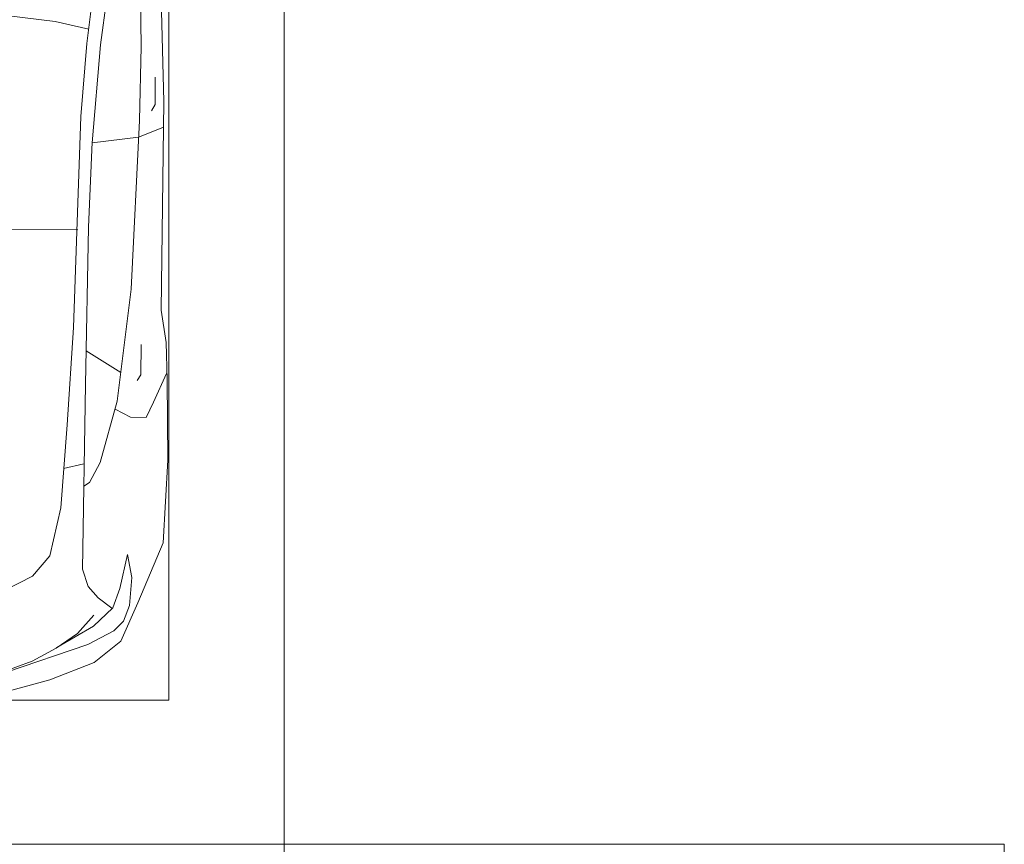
# Model space of a CAD drawing. Header units: millimetres. Extents: x -32229 to 291619, y -13689 to 125138.
# Tile 552 of 565: x 120018 to 123435, y 104350 to 107210. Entities that reach past the tile are written whole.
import ezdxf

# ---------------------------------------------------------------- set-up
doc = ezdxf.new("R2010")
doc.units = ezdxf.units.MM
doc.layers.add('A-DETL-GENF-OTLN', color=7, linetype='Continuous', lineweight=18)
doc.layers.add('C-PRKG-____-OTLN', color=7, linetype='Continuous', lineweight=18)

# ---------------------------------------------------------------- blocks, each defined once
blk = doc.blocks.new('АР_Машиноместо - 5300x2500_С-V38--02 ЭМ')
at = {"layer": 'A-DETL-GENF-OTLN', "color": 253, "lineweight": 13, "true_color": 0xaaaaaa}
for p, q in [((970.2, 4771.8), (812.7, 4729.4)), ((812.7, 4729.4), (659.1, 4669.9)), ((680.7, 4606.5), (967, 4703.6)), ((988.2, 4706.7), (873.9, 4665.1)), ((659.1, 4669.9), (565.9, 4595.1)), ((873.9, 4665.1), (791.3, 4619.7)), ((788.5, 4617.7), (661.8, 4543.1)), ((791.3, 4619.7), (717.1, 4568.9)), ((565.9, 4595.1), (507.1, 4462.6)), ((590.7, 4560.1), (680.7, 4606.5)), ((557.5, 4525.7), (590.7, 4560.1)), ((717.1, 4568.9), (659.6, 4505.3)), ((536.4, 4471.4), (557.5, 4525.7)), ((661.8, 4543.1), (594.6, 4479.3)), ((594.6, 4479.3), (569.5, 4413.1)), ((645, 4445.5), (597.3, 4481.4)), ((507.1, 4462.6), (419.6, 4254.2)), ((528.4, 4374.7), (536.4, 4471.4)), ((679.6, 4406.3), (645, 4445.5)), ((569.5, 4413.1), (543.7, 4295.1)), ((872.7, 4370.2), (970.5, 4419.3)), ((543.7, 4295.1), (528.4, 4374.7)), ((699.7, 4345.5), (679.6, 4406.3)), ((689.3, 3705.5), (699.7, 4345.5)), ((812.5, 4298.9), (872.7, 4370.2)), ((774.4, 4132.9), (812.5, 4298.9)), ((419.6, 4254.2), (403.4, 3968)), ((752.2, 3845.6), (774.4, 4132.9)), ((638.7, 3975.4), (675.2, 4045.5)), ((675.2, 4045.5), (694.6, 4057.6)), ((403.4, 3968), (405.6, 3688.5)), ((578.7, 3762.9), (638.7, 3975.4)), ((731.2, 3507.6), (752.2, 3845.6)), ((453.1, 3766.3), (478.4, 3819.3)), ((478.4, 3819.3), (532.5, 3818.1)), ((532.5, 3818.1), (585.5, 3790.5)), ((408.2, 3667), (453.1, 3766.3)), ((530.9, 3374.8), (578.7, 3762.9)), ((496.8, 3671.6), (510.1, 3691.5)), ((678.7, 3159.5), (689.3, 3705.5)), ((405.6, 3688.5), (409.5, 3560)), ((495.5, 3566.1), (496.8, 3671.6)), ((687.1, 3588.8), (566.5, 3663.9)), ((409.5, 3560), (426.5, 3446.8)), ((704.9, 2775.5), (731.2, 3507.6)), ((426.5, 3446.8), (417.5, 2723)), ((501.4, 2789.7), (530.9, 3374.8)), ((665.6, 2864.6), (678.7, 3159.5)), ((505.1, 2846.9), (420.9, 2813.3)), ((665.8, 2867.4), (505.1, 2846.9)), ((636.6, 2526.5), (665.8, 2867.4)), ((495.7, 2532.3), (501.4, 2789.7)), ((684.2, 2522.3), (704.9, 2775.5)), ((447.8, 2733.7), (459.7, 2756.2)), ((417.5, 2723), (428.2, 2308.5)), ((447.8, 2638.7), (447.8, 2733.7)), ((500, 2210.1), (495.7, 2532.3)), ((636.6, 2526.5), (597, 2231)), ((644.6, 2191.8), (684.2, 2522.3))]:
    blk.add_line(p, q, dxfattribs=at)
at = {"layer": 'A-DETL-GENF-OTLN', "color": 254, "lineweight": 13, "true_color": 0xd4d4d4}
for p, q in [((694.6, 3980.4), (765.1, 3996.8)), ((715.1, 3168.3), (1250, 3167.3)), ((677.9, 2473), (794.6, 2446)), ((794.6, 2446), (955.7, 2426.8))]:
    blk.add_line(p, q, dxfattribs=at)
at = {"layer": 'C-PRKG-____-OTLN', "color": 253, "lineweight": 13, "true_color": 0xaaaaaa}
for p, q in [((2500, 5300), (0, 5300)), ((0, 0), (0, 5300)), ((400, 4800), (2100, 4800)), ((400, 500), (400, 4800))]:
    blk.add_line(p, q, dxfattribs=at)
blk = doc.blocks.new('АР_Машиноместо - 4900x2400_М__5300х2500_-V39--02 ЭМ')
at = {"layer": 'C-PRKG-____-OTLN', "color": 253, "lineweight": 13, "true_color": 0xaaaaaa}
for p, q in [((2500, 5300), (0, 5300)), ((2500, 0), (2500, 5300))]:
    blk.add_line(p, q, dxfattribs=at)
blk = doc.blocks.new('АР_Машиноместо - 4900x2400_М__5300х2500_-2211001--02 ЭМ')
at = {"layer": 'C-PRKG-____-OTLN', "color": 253, "lineweight": 13, "true_color": 0xaaaaaa}
for p, q in [((0, 0), (0, -5300)), ((2500, 0), (2500, -5300)), ((2500, -5300), (0, -5300))]:
    blk.add_line(p, q, dxfattribs=at)
blk = doc.blocks.new('Наметкина 10_РД_АР_П_отсоединено_rvt-1--02 ЭМ')
at = {"layer": 'C-PRKG-____-OTLN', "color": 253, "lineweight": 13, "true_color": 0xaaaaaa, "rotation": 180}
for name, p in [('АР_Машиноместо - 5300x2500_С-V38--02 ЭМ', (120935.3, 109650)), ('АР_Машиноместо - 4900x2400_М__5300х2500_-2211001--02 ЭМ', (123435.3, 99050))]:
    blk.add_blockref(name, p, dxfattribs=at)
at = {"layer": 'C-PRKG-____-OTLN', "color": 253, "lineweight": 13, "true_color": 0xaaaaaa}
blk.add_blockref('АР_Машиноместо - 4900x2400_М__5300х2500_-V39--02 ЭМ', (118435.3, 99050), dxfattribs=at)

msp = doc.modelspace()

# ---------------------------------------------------------------- block references
at = {"lineweight": 5}
msp.add_blockref('Наметкина 10_РД_АР_П_отсоединено_rvt-1--02 ЭМ', (0, 0), dxfattribs=at)

doc.saveas('drawing.dxf')
